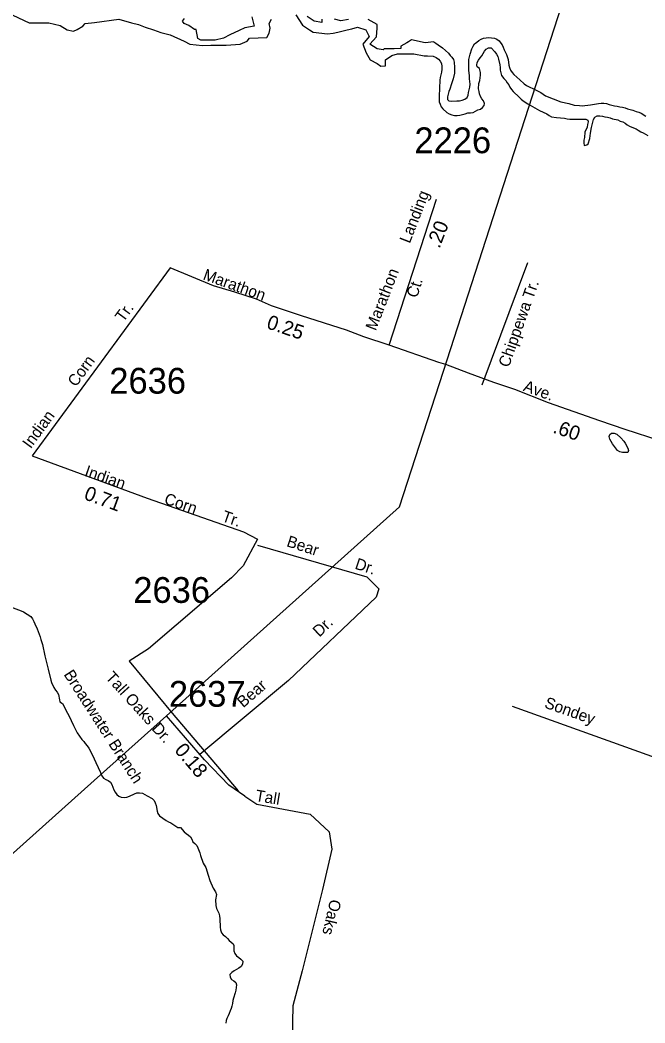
# Model space of a CAD drawing. Extents: x 1945482 to 2853149, y 66427 to 1015778.
# Drawn here: x 2322634 to 2326212, y 215461 to 221206 of the extents above; entities that cross this region are included whole.
import ezdxf

# ---------------------------------------------------------------- set-up
doc = ezdxf.new("R2010")
doc.units = 0
for name, color, linetype in [('Old_Level_10', 7, 'Continuous'), ('Old_Level_11', 7, 'Continuous'), ('Old_Level_17', 7, 'Continuous'), ('Old_Level_21', 7, 'Continuous'), ('Old_Level_32', 7, 'Continuous'), ('Old_Level_35', 7, 'Continuous'), ('Old_Level_56', 7, 'Continuous'), ('Old_Level_59', 7, 'Continuous'), ('Old_Level_60', 7, 'Continuous'), ('Old_Level_8', 7, 'Continuous')]:
    doc.layers.add(name, color=color, linetype=linetype)

msp = doc.modelspace()

# ---------------------------------------------------------------- linework, layer by layer
at = {"layer": 'Old_Level_32'}
msp.add_line((2324747, 219343.5), (2325017.6, 220179.7), dxfattribs=at)
for points in [[(2323493.9, 219786.4), (2322703.2, 218709.8), (2323361.1, 218467.8), (2323913.4, 218274.7), (2323993.3, 218232.6), (2323911.2, 218079.4), (2323844.7, 218010.6), (2323370, 217604.4), (2323258.4, 217533.1)], [(2324747, 219343.5), (2324602, 219391.2), (2324502.2, 219428.9), (2324244.9, 219511), (2324074, 219568.7), (2323987.5, 219606.5), (2323863.3, 219646.4), (2323741.3, 219684.2), (2323493.9, 219786.4)], [(2327668.2, 218312), (2327582.2, 218344.2), (2327435.2, 218392.8), (2327112.2, 218505.1), (2326979.1, 218547.3), (2326763, 218630.7), (2326614.4, 218681.8), (2326299.4, 218795), (2326098.9, 218860.7), (2325952.5, 218909.5), (2325658.8, 219013.8), (2325465.8, 219089.3), (2325346, 219129.3), (2325200.5, 219182.5), (2325072.3, 219233.6), (2325032.3, 219244.7), (2324747, 219343.5)], [(2323258.4, 217533.1), (2323504.2, 217236), (2323882.4, 216789.8)]]:
    msp.add_lwpolyline(points, dxfattribs=at)
at = {"layer": 'Old_Level_35'}
msp.add_line((2323689.7, 216968), (2323471.4, 217220.2), dxfattribs=at)
for points in [[(2325539.7, 219815.4), (2325278.4, 219114.2)], [(2323994.1, 218197.6), (2324619.3, 218016.6), (2324688.8, 217947.1), (2324673.4, 217900.7), (2324171.7, 217421.9), (2323663.6, 216998.2)], [(2327096.1, 216684.5), (2325452.9, 217273.6)], [(2323920, 216760.5), (2323829, 216824.1), (2323689.7, 216968)], [(2323920, 216760.5), (2323989.1, 216714), (2324295.2, 216657.2), (2324403.2, 216556.8), (2324418.7, 216456.4), (2324364.6, 216224.7)], [(2324364.6, 216224.7), (2324248.9, 215759.8), (2324194.8, 215559), (2324187.1, 215180.5)]]:
    msp.add_lwpolyline(points, dxfattribs=at)
at = {"layer": 'Old_Level_56'}
for p, q in [((2325058.3, 219195.2), (2325566.3, 220766.6)), ((2323094.3, 216882.2), (2323471.4, 217220.2)), ((2322486.8, 216337.8), (2323094.3, 216882.2))]:
    msp.add_line(p, q, dxfattribs=at)
for points in [[(2325566.3, 220766.6), (2327049, 225352.7), (2328084.3, 226316)], [(2323471.4, 217220.2), (2324806.6, 218416.7), (2325058.3, 219195.2)]]:
    msp.add_lwpolyline(points, dxfattribs=at)
at = {"layer": 'Old_Level_59'}
for points in [[(2322580, 217844.6), (2322640, 217822), (2322654.2, 217815.2), (2322695, 217788.8), (2322706, 217776.5), (2322713.2, 217761.1), (2322718.5, 217747), (2322731, 217718.8), (2322748.7, 217673.3), (2322753.5, 217658), (2322761.5, 217628), (2322775.5, 217563.3), (2322795.5, 217488.2), (2322809.7, 217425.3), (2322814, 217410.9), (2322828, 217382.1), (2322836.7, 217367.8), (2322846, 217355.4), (2322854, 217342), (2322860.2, 217312.3), (2322860.7, 217301), (2322876.2, 217291), (2322884, 217277.9), (2322897.7, 217249.5), (2322913.2, 217222.2), (2322939.5, 217164.5), (2322960.2, 217122.6), (2322987.7, 217085.4), (2322998.5, 217073.5), (2323007.5, 217061), (2323018.2, 217048.1), (2323026.7, 217035.4), (2323048.2, 216994.6), (2323067.2, 216952.4), (2323081.7, 216924.5), (2323094.5, 216895.4), (2323101.2, 216875.8), (2323110.7, 216863.9), (2323124.5, 216855.2), (2323139, 216849.2), (2323152.5, 216840.7), (2323160, 216826.9), (2323170, 216796.6), (2323177.5, 216783), (2323187.7, 216770.4), (2323199.5, 216760.9), (2323213.5, 216753.7), (2323230, 216752.1), (2323245.5, 216754.3), (2323260.2, 216759.2), (2323289, 216774.1), (2323302.7, 216780), (2323318.5, 216779.6), (2323334.2, 216776.7), (2323348, 216770), (2323361, 216761.6), (2323389.7, 216747), (2323401, 216735.8)], [(2323401, 216735.8), (2323408.2, 216721.8), (2323413.5, 216707.4), (2323418, 216675), (2323423.2, 216660.6), (2323431.7, 216648), (2323470.2, 216620.7), (2323483.5, 216613.1), (2323498, 216606.6), (2323537.5, 216580.5), (2323552.7, 216580), (2323573.2, 216556.3), (2323584.5, 216546.2), (2323598, 216537), (2323609, 216526.5), (2323618, 216514.3), (2323623.7, 216499.4), (2323634, 216488.1), (2323645.5, 216477.7), (2323652.2, 216464.1), (2323663.5, 216436.1), (2323667, 216421.1), (2323682.7, 216376.9), (2323697.5, 216351.5), (2323710.2, 216306.7), (2323720.7, 216276.2), (2323739.5, 216232.9), (2323753.5, 216212.5), (2323758.7, 216197.8), (2323753.5, 216165.5), (2323754.7, 216133.4), (2323758.7, 216117.6), (2323772.2, 216089.3), (2323776.5, 216073.8), (2323778, 216057.9), (2323779.5, 216009.1), (2323782.2, 215993.7), (2323787.5, 215978.2), (2323796.5, 215965), (2323809.2, 215955.8), (2323821.2, 215945.8), (2323831, 215933.6), (2323842, 215923.5), (2323854.7, 215915.2), (2323857.7, 215904.1), (2323858.7, 215873.7), (2323863.2, 215858.4), (2323873.2, 215846.2), (2323887, 215836.6), (2323898.7, 215827.2), (2323908.5, 215814.3), (2323907.2, 215798.2), (2323900.5, 215784.4), (2323886.5, 215775.3), (2323872.2, 215768.1), (2323859.5, 215759.5), (2323847, 215749.4), (2323835.7, 215737.9), (2323836, 215724), (2323844.7, 215710.2), (2323858, 215702.7), (2323870, 215691.9), (2323874, 215679.8), (2323870, 215648.8), (2323866.2, 215633.6), (2323855.7, 215603.7), (2323852.2, 215588.9), (2323849.5, 215572.3), (2323845.5, 215557.8), (2323842.7, 215543.8), (2323836, 215530), (2323831.7, 215515.5), (2323825.5, 215501.3), (2323818.2, 215487.5), (2323814, 215474.5), (2323812.7, 215459.4)]]:
    msp.add_lwpolyline(points, dxfattribs=at)
at = {"layer": 'Old_Level_60'}
for points in [[(2322592.9, 221233), (2322685.6, 221189.5), (2322692.2, 221189.5), (2322751.8, 221189.5), (2322798.2, 221189.5), (2322864.4, 221174), (2322904.1, 221149.2), (2322940.5, 221143), (2322960.4, 221152.3), (2322993.5, 221170.9), (2323006.8, 221186.4), (2323059.7, 221192.6)], [(2323960.4, 221223.7), (2323973.6, 221170.9), (2323920.7, 221161.6), (2323887.5, 221146.1), (2323834.6, 221121.2), (2323798.1, 221102.6), (2323751.8, 221090.2), (2323695.5, 221090.2), (2323669, 221090.2), (2323652.5, 221099.5), (2323642.5, 221152.3), (2323632.6, 221152.3), (2323599.5, 221174), (2323573, 221186.4), (2323563, 221198.9), (2323576.3, 221214.4)], [(2324212, 221236.1), (2324251.8, 221177.1), (2324291.5, 221149.2), (2324311.4, 221136.8), (2324394.2, 221127.4), (2324427.3, 221130.5), (2324453.8, 221136.8), (2324506.7, 221149.2), (2324533.2, 221155.4), (2324566.3, 221164.7), (2324612.7, 221149.2), (2324632.6, 221111.9), (2324596.1, 221068.4), (2324616, 221018.8), (2324639.2, 220978.4), (2324678.9, 220956.7), (2324698.8, 220941.1), (2324725.3, 220944.3), (2324725.3, 220978.4), (2324761.7, 221003.2), (2324794.8, 221012.6), (2324861, 221012.6), (2324887.5, 221012.6), (2324947.1, 221000.1), (2324967, 221000.1), (2325000, 220998.1)], [(2324361.1, 221211.3), (2324361.1, 221192.6), (2324318, 221198.9), (2324278.3, 221226.8)], [(2323059.7, 221192.6), (2323198.8, 221211.3), (2323271.7, 221189.5), (2323311.4, 221180.2), (2323351.1, 221164.7), (2323397.5, 221149.2), (2323440.5, 221133.7), (2323493.5, 221121.2), (2323573, 221084), (2323606.1, 221068.4), (2323678.9, 221059.1), (2323725.3, 221062.2), (2323775, 221062.2), (2323814.7, 221062.2), (2323894.2, 221068.4), (2323933.9, 221084), (2323947.2, 221102.6), (2324046.5, 221105.7), (2324059.7, 221130.5), (2324066.4, 221158.5), (2324059.7, 221186.4), (2324073, 221211.3)], [(2324513.4, 221208.2), (2324470.3, 221202), (2324433.9, 221211.3)], [(2325002.3, 221080.3), (2324953.8, 221074.7), (2324875.6, 221092.3), (2324857.7, 221080.9), (2324847.8, 221074.7), (2324814.7, 221056), (2324814.7, 221043.6), (2324775, 221040.5), (2324755.1, 221040.5), (2324718.7, 221040.5), (2324712, 221034.3), (2324678.9, 221040.5), (2324635.9, 221068.4), (2324675.6, 221108.8), (2324678.9, 221158.5), (2324678.9, 221180.2), (2324626, 221208.2)], [(2325002.3, 221080.3), (2325014.5, 221074.1), (2325027.2, 221064.2), (2325052.5, 221046.7), (2325086.5, 221015.2), (2325095.5, 221002.9), (2325106.7, 220992.4), (2325115.7, 220980.2), (2325119.5, 220965.4), (2325122, 220933.9), (2325120.5, 220901.8), (2325113, 220869.7), (2325103.2, 220840.5), (2325094.2, 220809.5), (2325088.5, 220795.7), (2325084.7, 220780.6), (2325082, 220765.6), (2325081, 220750.3), (2325089, 220743.4), (2325104.7, 220740.9), (2325135.5, 220742.8), (2325150.7, 220742.8), (2325166, 220746.3), (2325180.7, 220752.3), (2325193.2, 220761.9), (2325200, 220774.6), (2325201.5, 220790.1), (2325209.5, 220821.6), (2325210.5, 220837.7), (2325209.7, 220853.4), (2325207, 220869.1), (2325206.5, 220885.9), (2325204, 220917.8), (2325203.2, 220979.9), (2325211, 221010.2), (2325221.2, 221041), (2325228, 221055.5), (2325236.5, 221068.6), (2325248.2, 221079.8), (2325261, 221088.9), (2325274, 221096.6), (2325288.2, 221101.7), (2325303, 221104.1), (2325318.2, 221105), (2325334, 221104.5), (2325349.7, 221102.2), (2325364.2, 221096.6), (2325376.5, 221086.4), (2325387, 221074.1), (2325394, 221064.1), (2325400.2, 221050.1), (2325405.2, 221035.8), (2325419.5, 221008.1), (2325429.2, 220979), (2325432.7, 220948.2), (2325436, 220933.4), (2325442, 220919.1), (2325451, 220906), (2325461, 220894.2), (2325496.2, 220862.8), (2325520, 220839.7), (2325533, 220830.2), (2325589.2, 220803.8), (2325616, 220789.9), (2325642.2, 220772.3), (2325730.7, 220736.5), (2325776.5, 220727.3), (2325807, 220719.1), (2325837.2, 220715.4), (2325852.7, 220715.1), (2325899, 220719.3), (2325945.2, 220728.5), (2325960.5, 220729.6), (2325976.2, 220729.2), (2325991.5, 220727.4), (2326006.2, 220722.4), (2326036.7, 220713.8), (2326052, 220711.6), (2326067.5, 220708), (2326082.5, 220706.6), (2326097.7, 220702.9), (2326112, 220697.8), (2326141.7, 220690.1), (2326161.7, 220681.8), (2326176.5, 220677.2), (2326190.5, 220671.5), (2326216.2, 220655.3)], [(2325000, 220998.1), (2325015.7, 220991.1), (2325028.7, 220982), (2325039, 220970.3), (2325047.2, 220956.8), (2325049.5, 220940.5), (2325049, 220924), (2325047.5, 220907.6), (2325039.5, 220876.8), (2325036.7, 220861.3), (2325034, 220768.9), (2325034, 220737.9), (2325038.5, 220723.6), (2325045.5, 220709.2), (2325054.7, 220696.9), (2325077.7, 220675.8), (2325090.7, 220667.8), (2325105.5, 220662.1), (2325120.5, 220658.7), (2325136, 220658.3), (2325151.7, 220660.1), (2325181.5, 220668.7), (2325196.7, 220674.4), (2325212.5, 220674), (2325227.5, 220675.7), (2325254.5, 220691.1), (2325269.7, 220695.8), (2325281, 220705.5), (2325292, 220716.8), (2325293, 220728.4), (2325288.2, 220742.9), (2325277.7, 220754.7), (2325269.5, 220767.8), (2325264.2, 220782.3), (2325262.5, 220797.3), (2325258.5, 220812.2), (2325261.2, 220843.1), (2325266.5, 220858.6), (2325270, 220889.3), (2325270.5, 220905.2), (2325267, 220920.2), (2325264, 220928.3), (2325251.5, 220937.1), (2325248.7, 220947.4), (2325251.2, 220962.3), (2325258.5, 220976), (2325268, 220989.2), (2325278, 221001.4), (2325292.7, 221028), (2325303, 221039.7), (2325316.5, 221047.5), (2325331.2, 221045.8), (2325353, 221024.3), (2325361.5, 221010.3), (2325368.7, 220996.2), (2325374, 220981.4), (2325380.5, 220949.4), (2325382.7, 220933.9), (2325383, 220918.8), (2325391.2, 220888.4), (2325403, 220870.7), (2325414.2, 220859.5), (2325422.2, 220846.4), (2325432, 220834.4), (2325438.7, 220821), (2325447.5, 220808.2), (2325457.7, 220797.2), (2325492, 220764.7), (2325502.5, 220752.9), (2325515, 220743.4), (2325540.2, 220725.7), (2325554, 220717.7), (2325608, 220687.5), (2325650.2, 220668.5), (2325662.7, 220659.2), (2325675.7, 220651.3), (2325705.7, 220646.6), (2325751.5, 220643.1), (2325766.7, 220639.9), (2325782, 220638), (2325812.7, 220638.9), (2325873.7, 220637.2), (2325884.5, 220632.7), (2325887.2, 220622.8), (2325882.7, 220608), (2325880.2, 220592.5), (2325867.5, 220564.1), (2325864.7, 220533.1), (2325862.2, 220518), (2325862, 220502.9), (2325863, 220487.9), (2325878, 220491.5), (2325886, 220496.3), (2325895.2, 220527.5), (2325900.5, 220557.6), (2325905, 220590.1), (2325912.7, 220621.3), (2325917.2, 220636), (2325925, 220649.5)], [(2325925, 220649.5), (2325937.5, 220656.8), (2325952.5, 220657.5), (2325968, 220655.2), (2325982.5, 220650.6), (2325997.5, 220648.6), (2326012.2, 220645.1), (2326026.5, 220639.8), (2326056.2, 220633.9), (2326070, 220626.9), (2326084.7, 220623.3), (2326098, 220615.3), (2326109.5, 220605.7), (2326123, 220597.7), (2326137, 220591.4), (2326161, 220582.9), (2326173.5, 220574.1), (2326187.2, 220565.9), (2326201, 220559.6), (2326227.2, 220543.6)], [(2326097.5, 218727.8), (2326082.2, 218728.4), (2326067.5, 218732.6), (2326054.5, 218741), (2326026.2, 218777.7), (2326017.5, 218790.9), (2326011.5, 218805.1), (2326007, 218819.7), (2326011, 218832.6), (2326020.2, 218839.4), (2326035.5, 218838.9), (2326050, 218833.9), (2326074.2, 218813.6), (2326091, 218794.2), (2326099.2, 218781.2), (2326113.7, 218754.4), (2326117, 218739.5), (2326112.7, 218728.7), (2326097.5, 218727.8)]]:
    msp.add_lwpolyline(points, dxfattribs=at)

# ---------------------------------------------------------------- texts
at = {"layer": 'Old_Level_10'}
for s, height, rotation, p in [('Chippewa Tr.', 65.617, 70.49995, (2325432, 219211.7)), ('Bear', 65.62, 341.80729, (2324155.4, 218192.8)), ('Dr.', 65.62, 341.80729, (2324546.5, 218064.2)), ('Dr.', 65.62, 43.85655, (2324347.4, 217668.2)), ('Bear', 65.62, 41.00801, (2323911.6, 217263.4)), ('Sondey', 65.62, 340.4815, (2325631.5, 217268.7)), ('Tall', 65.62, 350.53, (2323977.7, 216733.3)), ('Oaks', 65.62, 256.87644, (2324410.3, 216173.1))]:
    msp.add_text(s, height=height, rotation=rotation, dxfattribs=at).set_placement(p)
at = {"layer": 'Old_Level_11'}
for s, height, rotation, p in [('Landing', 65.62, 68.81185, (2324865, 219922.5)), ('Marathon', 65.62, 340.35618, (2323676.7, 219720.9)), ('Marathon', 65.62, 68.81185, (2324670.3, 219422.2)), ('Ct.', 65.62, 72.29803, (2324906.6, 219610.2)), ('Tr.', 65.62, 53.77517, (2323225.3, 219471.3)), ('Corn', 65.62, 53.77517, (2322953.7, 219100.5)), ('Ave.', 65.62, 340.12703, (2325510.4, 219083.2)), ('Indian', 65.62, 53.77517, (2322694.5, 218746.7)), ('Indian', 65.62, 340.83724, (2322998.5, 218595.6)), ('Corn', 65.62, 340.83724, (2323454.2, 218437.3)), ('Tr.', 65.62, 340.83724, (2323784.1, 218336.8)), ('Tall Oaks Dr.', 65.617, 312.12084, (2323119.1, 217437.9))]:
    msp.add_text(s, height=height, rotation=rotation, dxfattribs=at).set_placement(p)
at = {"layer": 'Old_Level_17'}
for s, rotation, p in [('.20', 68.81185, (2325034.8, 219893.3)), ('0.25', 341.33188, (2324040, 219441.7)), ('.60', 340.96697, (2325679.7, 218843.6)), ('0.71', 339.81063, (2322994.8, 218462.7)), ('0.18', 310.28984, (2323514, 217021.4))]:
    msp.add_text(s, height=82.02, rotation=rotation, dxfattribs=at).set_placement(p)
at = {"layer": 'Old_Level_21'}
msp.add_text('Broadwater Branch', height=65.617, rotation=302.73887, dxfattribs=at).set_placement((2322881.5, 217457.8))
at = {"layer": 'Old_Level_8'}
for s, p in [('2226', (2324891.7, 220443)), ('2636', (2323144.9, 219065.8)), ('2636', (2323282.1, 217867.3)), ('2637', (2323485.9, 217272.3)), ('2637', (2323485.9, 217272.3))]:
    msp.add_text(s, height=147.64, dxfattribs=at).set_placement(p)

doc.saveas('drawing.dxf')
